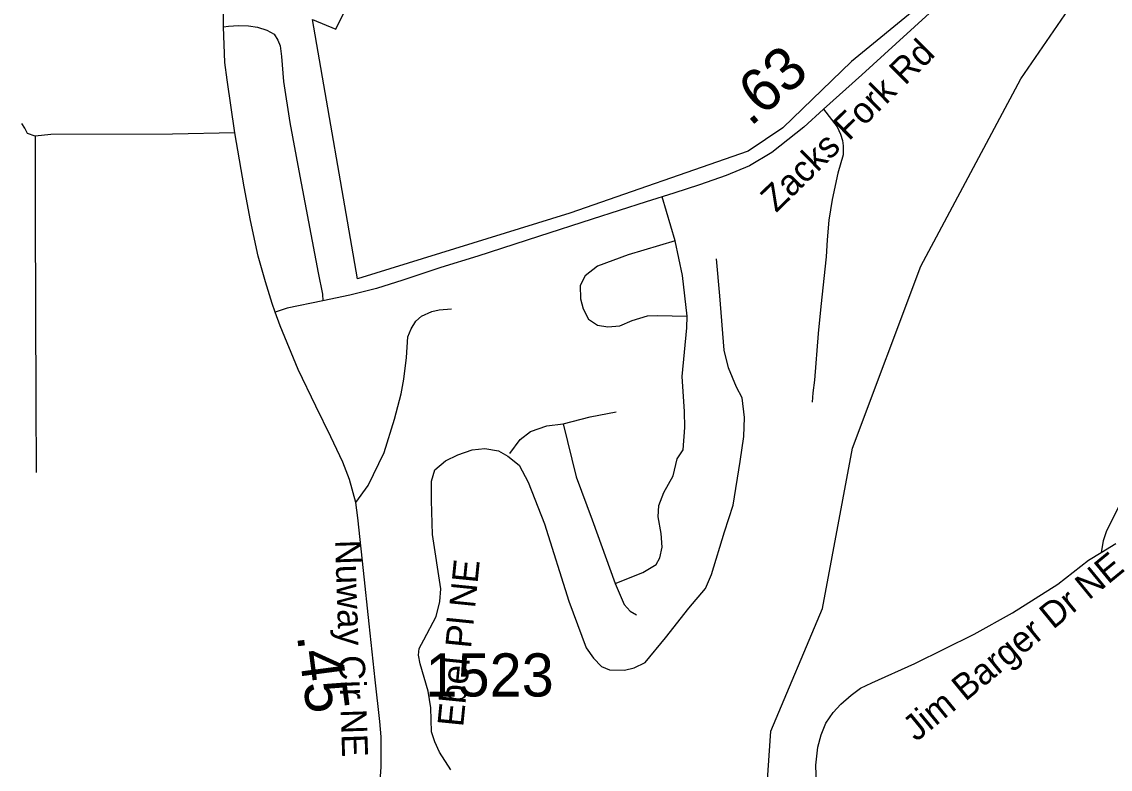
# Model space of a CAD drawing. Extents: x 1159738 to 1321356, y 736314 to 882035.
# Drawn here: x 1250387 to 1253540, y 804920 to 807085 of the extents above; entities that cross this region are included whole.
import ezdxf

# ---------------------------------------------------------------- set-up
doc = ezdxf.new("R2010")
doc.units = 0
for name, color, linetype in [('Exist Boundary Political City Limit New', 7, 'Continuous'), ('Exist Hydrographic Creek Single Shore', 7, 'Continuous'), ('Exist Road Non-System Type 51', 7, 'Continuous'), ('Exist Road Non-System Type 51 Label', 7, 'Continuous'), ('Exist Road Secondary Mileage Hundredths English Label', 7, 'Continuous'), ('Exist Road Secondary Type 51 Attributed', 7, 'Continuous'), ('Exist Road Secondary Type 51 Label', 7, 'Continuous'), ('Exist Road Secondary Type 51 Number Label', 7, 'Continuous'), ('Map Preparation Boundary City Limit Buffer Line', 7, 'Continuous')]:
    doc.layers.add(name, color=color, linetype=linetype)

msp = doc.modelspace()

# ---------------------------------------------------------------- linework, layer by layer
at = {"layer": 'Exist Boundary Political City Limit New'}
msp.add_lwpolyline([(1253575.4, 808262.6), (1253433.9, 808426), (1253234.8, 808615.9), (1253166.6, 808428.1), (1253651.6, 807975.9), (1253327.3, 807479.5), (1253220.7, 807344.3), (1252987.9, 807131.2), (1252791, 806969.6), (1252591.8, 806777.4), (1252491.1, 806710.5), (1251974.8, 806530), (1251359.7, 806340.6), (1251228.9, 807091.8), (1251297.1, 807063.3), (1251533.2, 807540.5), (1251791.6, 808184.6)], dxfattribs=at)
at = {"layer": 'Exist Hydrographic Creek Single Shore'}
msp.add_lwpolyline([(1253768.8, 803532.2), (1253530.8, 803671.6), (1253426.8, 803847.6), (1253336.8, 803918.4), (1253092.8, 803841.2), (1252975.8, 803853.4), (1252868.7, 803895), (1252682.8, 804102.2), (1252627.8, 804244.5), (1252609.8, 804494.3), (1252541.8, 804804.3), (1252556.8, 805030.4), (1252706.8, 805385.2), (1252793.8, 805849.6), (1252991.8, 806377.4), (1253280.8, 806919.8), (1253652.8, 807460.6)], dxfattribs=at)
at = {"layer": 'Exist Road Non-System Type 51'}
msp.add_line((1252280, 806450.5), (1252242, 806577.9), dxfattribs=at)
for points in [[(1250971.3, 807070.5), (1250986.4, 807072), (1251014.6, 807074.4), (1251044.4, 807072.8), (1251070.3, 807069.6), (1251097, 807060.2), (1251118.2, 807048.4), (1251129.2, 807031.2), (1251135.5, 807015.5), (1251139.4, 806984), (1251145.7, 806911.8), (1251163.7, 806793.2), (1251189.6, 806652.8), (1251246.1, 806358.1), (1251258.7, 806296.2), (1251258.9, 806276.1)], [(1252709.4, 806831.5), (1252749.3, 806780.1), (1252758.6, 806759.3), (1252764.9, 806740.7), (1252766.9, 806725.6), (1252766.4, 806699.7), (1252751.4, 806646.7), (1252734.8, 806569.8), (1252725, 806510.2), (1252719.8, 806453.6), (1252717.2, 806403.8), (1252702.2, 806260.5), (1252693.9, 806182.1), (1252683.1, 806046.5), (1252678.4, 806010.4), (1252676.9, 805982.9)], [(1251004.8, 806762.8), (1250823.9, 806759.7), (1250471.2, 806758.2), (1250426.2, 806753.7), (1250403.7, 806761.2), (1250396.2, 806776.2), (1250387.2, 806789.7)], [(1250426.2, 806753.7), (1250426.2, 806520.9), (1250427.8, 805985.9), (1250429.3, 805779.2)], [(1252280, 806450.5), (1252143.3, 806409.4), (1252055.2, 806377.3), (1252018.9, 806349.4), (1252004.5, 806321.3), (1252005.7, 806282), (1252013.3, 806253.7), (1252028.7, 806223.8), (1252055.2, 806206.3), (1252084.9, 806201.3), (1252119.4, 806204.1), (1252155.6, 806219.5), (1252199.6, 806233.2), (1252227.9, 806234.5), (1252314.1, 806232.6)], [(1252314.1, 806232.6), (1252301, 806349.9), (1252280, 806450.5)], [(1251629.7, 804917.9), (1251597.3, 804969.6), (1251584.1, 804999.7), (1251574.4, 805028.5), (1251572, 805098.3), (1251564.8, 805145.7), (1251540.8, 805225.1), (1251536, 805250.3), (1251538.4, 805269.6), (1251551.6, 805294.8), (1251587.7, 805362.2), (1251598.5, 805405.5), (1251600.9, 805442.8), (1251576.8, 805599.6), (1251574.4, 805698.2), (1251574.4, 805754.7), (1251584, 805787.2), (1251614.1, 805813.6), (1251650.1, 805830.5), (1251692.2, 805844.9), (1251728.2, 805848.5), (1251767.9, 805842.5), (1251795.5, 805826.9), (1251828, 805800.4), (1251854.4, 805751.1), (1251901.3, 805630.8), (1251972.2, 805407.2), (1252022.5, 805271.6), (1252042.9, 805241.5), (1252066.9, 805217.4), (1252089.8, 805207.8), (1252133, 805206.6), (1252160.7, 805213.8), (1252193.1, 805229.5), (1252252, 805300.4), (1252319.3, 805387), (1252367.3, 805443.5), (1252385, 805484), (1252422.3, 805607.9), (1252447.5, 805684.9), (1252467.9, 805811.1), (1252478.8, 805883.3), (1252481, 805939.1), (1252473.8, 805995.7), (1252457, 806026.9), (1252434.2, 806082.3), (1252422.1, 806134), (1252408.9, 806291.5), (1252399.4, 806398)], [(1251354.4, 805692.4), (1251390.3, 805741.5), (1251436.9, 805837.6), (1251466.9, 805933.7), (1251486.4, 806007.3), (1251493.9, 806049.4), (1251501.4, 806112.5), (1251505.9, 806172.5), (1251514.9, 806195.1), (1251528.4, 806217.6), (1251544.9, 806232.6), (1251574.9, 806246.1), (1251595.9, 806250.6), (1251631.9, 806253.6)], [(1252106.3, 805457.9), (1252186.5, 805490.1), (1252224.4, 805513.3), (1252235.5, 805532), (1252242.1, 805563.3), (1252239.3, 805602.6), (1252230.4, 805651.3), (1252232.2, 805684.2), (1252246.7, 805721.7), (1252273.8, 805770.1), (1252285.2, 805818.6), (1252302.7, 805845.2), (1252308, 805909.4), (1252306.8, 805956.5), (1252299.9, 806057), (1252313.8, 806198.1), (1252314.1, 806232.6)], [(1251955.3, 805920.5), (1252033.9, 805940.2), (1252109.3, 805955.2)], [(1251800.9, 805834.1), (1251831.1, 805874.6), (1251861.1, 805897.9), (1251908.3, 805914.7), (1251955.3, 805920.5)], [(1251955.3, 805920.5), (1251993.1, 805766.4), (1252039, 805642.1), (1252106.3, 805457.9)], [(1253568, 805686.5), (1253529.6, 805610.2), (1253519.7, 805581.9), (1253513.3, 805547.7)], [(1252753.6, 804181.2), (1252755.9, 804209.3), (1252760, 804257.8), (1252747.9, 804354.8), (1252722.5, 804531.8), (1252712.1, 804605.1), (1252697.1, 804731), (1252690.2, 804846), (1252687.2, 804932.1), (1252693, 804983.5), (1252702.8, 805019.9), (1252716.1, 805053.4), (1252737.4, 805084), (1252760, 805108.8), (1252790, 805134.8), (1252817.1, 805154.4), (1252849.9, 805170.3), (1252973.9, 805226.3), (1253146.2, 805311.6), (1253257, 805373.4), (1253388.3, 805455.7), (1253477.2, 805525.6), (1253513.3, 805547.7), (1253556.6, 805573.7)], [(1252106.3, 805457.9), (1252132.5, 805397.3), (1252149.5, 805378.3), (1252168.2, 805367.2)]]:
    msp.add_lwpolyline(points, dxfattribs=at)
at = {"layer": 'Exist Road Secondary Type 51 Attributed'}
for points in [[(1251121.5, 806243.7), (1251112.5, 806268.8), (1251093, 806331.8), (1251072.3, 806405.6), (1251049.9, 806509.1), (1251031.6, 806607), (1251004.8, 806762.8), (1250981.9, 806916.3), (1250975.8, 806967.2), (1250971.3, 807070.5), (1250971.8, 807139.1)], [(1253026.8, 807119.4), (1252919.1, 807020.7), (1252820.7, 806931.2), (1252709.4, 806831.5), (1252652.7, 806779.5), (1252560.2, 806706.1), (1252495.5, 806667.8), (1252427.8, 806639.7), (1252349.9, 806612.1), (1252276, 806588.7), (1252195.6, 806563.4), (1252039, 806513.1), (1251883.6, 806462.7), (1251707.8, 806405.7), (1251601.3, 806373.1), (1251490.7, 806336.1), (1251414.4, 806312.1), (1251337, 806292.9), (1251258.9, 806276.1), (1251156.4, 806255.2), (1251121.5, 806243.7)], [(1251422.5, 804845), (1251428.1, 804927.5), (1251428.1, 805013.7), (1251424.2, 805058.2), (1251410.8, 805179), (1251393.5, 805340.8), (1251376.7, 805495.4), (1251361.1, 805648), (1251354.4, 805692.4), (1251336.5, 805758.9), (1251317.5, 805809.2), (1251282.3, 805882.8), (1251238.7, 805971.7), (1251187.9, 806077.8), (1251135.4, 806203.9), (1251121.5, 806243.7)]]:
    msp.add_lwpolyline(points, dxfattribs=at)
at = {"layer": 'Map Preparation Boundary City Limit Buffer Line'}
msp.add_lwpolyline([(1253575.4, 808262.6), (1253433.9, 808426), (1253234.8, 808615.9), (1253166.6, 808428.1), (1253651.6, 807975.9), (1253327.3, 807479.5), (1253220.7, 807344.3), (1252987.9, 807131.2), (1252791, 806969.6), (1252591.8, 806777.4), (1252491.1, 806710.5), (1251974.8, 806530), (1251359.7, 806340.6), (1251228.9, 807091.8), (1251297.1, 807063.3), (1251533.2, 807540.5), (1251791.6, 808184.6)], dxfattribs=at)

# ---------------------------------------------------------------- texts
at = {"layer": 'Exist Road Non-System Type 51 Label'}
for s, rotation, p in [('Ebel Pl NE', 84.2783, (1251665.6, 805041)), ('Jim Barger Dr NE', 39.3841, (1252978.1, 804997.9))]:
    msp.add_text(s, height=75, rotation=rotation, dxfattribs=at).set_placement(p)
at = {"layer": 'Exist Road Secondary Mileage Hundredths English Label'}
for s, rotation, p in [('.63', 41.1214, (1252497.6, 806779)), ('.45', 277.495, (1251184, 805307.2))]:
    msp.add_text(s, height=125, rotation=rotation, dxfattribs=at).set_placement(p)
at = {"layer": 'Exist Road Secondary Type 51 Label'}
for s, rotation, p in [('Zacks Fork Rd', 44.6053, (1252572.6, 806530.2)), ('Nuway Cir NE', 271.888, (1251294.7, 805583.5))]:
    msp.add_text(s, height=75, rotation=rotation, dxfattribs=at).set_placement(p)
at = {"layer": 'Exist Road Secondary Type 51 Number Label'}
msp.add_text('1523', height=125, dxfattribs=at).set_placement((1251556.4, 805130.7))

doc.saveas('drawing.dxf')
